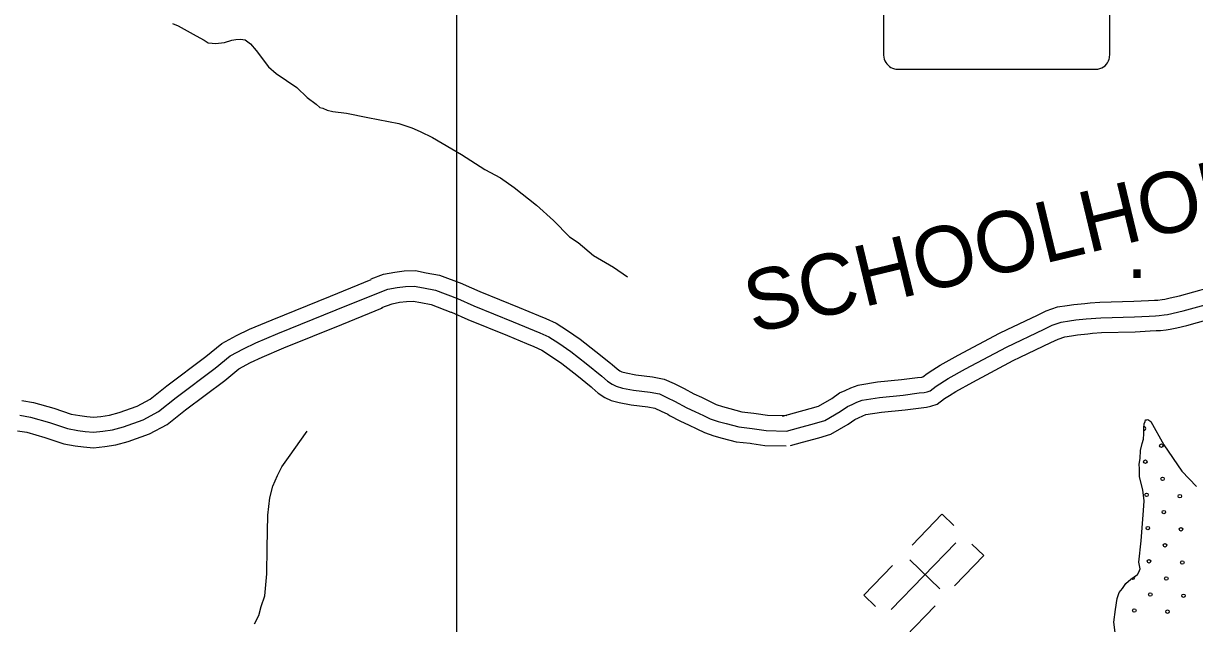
# Model space of a CAD drawing. Extents: x 1551132 to 1791609, y 378168 to 563823.
# Drawn here: x 1629881 to 1636984, y 500692 to 504335 of the extents above; entities that cross this region are included whole.
import ezdxf

# ---------------------------------------------------------------- set-up
doc = ezdxf.new("R2010")
doc.units = 0
for name, color, linetype in [('DESIGN - ROW - Right-of-Way and Easement Labels', 7, 'Continuous'), ('DESIGN - ROW - Right-of-Way Linework', 7, 'Continuous'), ('DESIGN - ROW - Slope Lines', 7, 'Continuous'), ('DESIGN - SCRATCH - User 1', 7, 'Continuous'), ('DESIGN - TRAFFIC CONTROL PERMANENT - Pavement Marking Text', 7, 'Continuous'), ('DESIGN - TRANSPORTATION - Text', 7, 'Continuous'), ('DESIGN - UTILITIES - Cable (Underground) with Text', 7, 'Continuous'), ('SURVEY - PROPERTY - Owners', 7, 'Continuous')]:
    doc.layers.add(name, color=color, linetype=linetype)

msp = doc.modelspace()

# ---------------------------------------------------------------- linework, layer by layer
at = {"layer": 'DESIGN - ROW - Right-of-Way Linework'}
msp.add_lwpolyline([(1632507.863, 517371.878), (1632507.831, 461291.675)], dxfattribs=at)
at = {"layer": 'DESIGN - ROW - Slope Lines'}
for p, q in [((1635097.138, 504997.966), (1635097.156, 504166.181)), ((1636470.015, 504167.577), (1636469.997, 504987.521)), ((1635203.551, 504056.84), (1636360.149, 504056.865))]:
    msp.add_line(p, q, dxfattribs=at)
for centre, radius, start, end in [((1635371.243, 504165.468), 274.065, 179.85275, 189.8963889), ((1635522.928, 504172.315), 947.08, 357.7373417, 359.7127861), ((1635187.772, 504147.434), 91.27, 198.5723806, 254.4317917), ((1636381.602, 504145.262), 89.389, 280.9255333, 342.7445611), ((1636400.653, 504136.429), 68.632, 345.0701194, 358.7436306), ((1635207.37, 504419.197), 362.376, 263.0109194, 269.3986278), ((1636370.606, 504591.601), 534.837, 268.8795444, 272.9943)]:
    msp.add_arc(centre, radius, start, end, dxfattribs=at)
at = {"layer": 'DESIGN - SCRATCH - User 1'}
msp.add_lwpolyline([(1636502.734, 500638.182), (1636495.568, 500700.325), (1636504.601, 500778.269), (1636515.468, 500844.17), (1636527.942, 500880.03), (1636546.267, 500905.805), (1636566.65, 500935.548), (1636596.974, 500961.157), (1636637.331, 500990.624), (1636645.515, 501004.525), (1636653.773, 501024.425), (1636646.315, 501064.568), (1636660.039, 501194.479), (1636674.481, 501378.434), (1636679.256, 501436.419), (1636670.173, 501504.596), (1636651.231, 501582.923), (1636649.873, 501630.982), (1636648.248, 501659.025), (1636654.723, 501694.967), (1636657.365, 501742.969), (1636665.915, 501784.886), (1636674.256, 501810.795), (1636676.681, 501842.788), (1636677.189, 501880.814), (1636679.506, 501904.798), (1636683.689, 501918.748), (1636685.822, 501928.732), (1636693.814, 501928.623), (1636701.83, 501930.515), (1636719.655, 501918.257), (1636797.711, 501777.078), (1636907.5, 501617.441), (1636996.19, 501524.155)], dxfattribs=at)
at = {"layer": 'DESIGN - TRAFFIC CONTROL PERMANENT - Pavement Marking Text'}
for centre in [(1636782.857, 501771.864), (1636782.857, 501771.864), (1636685.786, 501674.792), (1636685.786, 501674.792), (1636790.324, 501570.253), (1636790.324, 501570.253), (1636693.253, 501473.182), (1636693.253, 501473.182), (1636894.863, 501465.715), (1636894.863, 501465.715), (1636797.791, 501368.643), (1636797.791, 501368.643), (1636700.72, 501271.571), (1636700.72, 501271.571), (1636902.33, 501264.104), (1636902.33, 501264.104), (1636805.258, 501167.033), (1636805.258, 501167.033), (1636708.187, 501069.961), (1636708.187, 501069.961), (1636909.797, 501062.494), (1636909.797, 501062.494), (1636812.725, 500965.422), (1636812.725, 500965.422), (1636715.654, 500868.351), (1636715.654, 500868.351), (1636917.264, 500860.884), (1636917.264, 500860.884), (1636618.582, 500771.279), (1636618.582, 500771.279), (1636820.192, 500763.812), (1636820.192, 500763.812)]:
    msp.add_circle(centre, 10.56, dxfattribs=at)
for centre, start, end in [((1636678.319, 501876.402), 262.7728337, 92.9146712), ((1636611.115, 500972.889), 222.3133472, 29.9573766)]:
    msp.add_arc(centre, 10.56, start, end, dxfattribs=at)
at = {"layer": 'DESIGN - TRANSPORTATION - Text'}
for points in [[(1630785.563, 504335.716), (1630819.479, 504321.34), (1630929.051, 504260.08), (1630976.867, 504233.53), (1631000.741, 504217.254), (1631024.765, 504215.004), (1631046.782, 504212.779), (1631100.947, 504220.255), (1631145.163, 504233.838), (1631169.245, 504237.613), (1631197.311, 504239.33), (1631225.319, 504235.038), (1631241.219, 504222.846), (1631257.127, 504210.654), (1631292.776, 504170.195), (1631367.907, 504071.184), (1631413.581, 504030.625), (1631538.953, 503947.148), (1631602.452, 503886.355), (1631656.134, 503845.712), (1631677.967, 503825.436), (1631695.958, 503821.245), (1631723.882, 503808.936), (1631757.856, 503800.569), (1631839.888, 503789.719), (1631969.86, 503764.352), (1632157.822, 503728.367), (1632235.687, 503701.517), (1632287.552, 503678.933), (1632361.309, 503642.099), (1632538.579, 503540.054), (1632679.901, 503448.402), (1632773.549, 503397.326), (1632857.097, 503338.341), (1632992.269, 503232.705), (1633095.508, 503139.428), (1633192.672, 503040.2), (1633246.412, 503005.574), (1633337.777, 502926.447), (1633459.266, 502855.046), (1633544.505, 502795.944)], [(1636502.734, 500638.182), (1636495.568, 500700.325), (1636504.601, 500778.269), (1636515.468, 500844.17), (1636527.942, 500880.03), (1636546.267, 500905.805), (1636566.65, 500935.548), (1636596.974, 500961.157), (1636637.331, 500990.624), (1636645.515, 501004.525), (1636653.773, 501024.425), (1636646.315, 501064.568), (1636660.039, 501194.479), (1636674.481, 501378.434), (1636679.256, 501436.419), (1636670.173, 501504.596), (1636651.231, 501582.923), (1636649.873, 501630.982), (1636648.248, 501659.025), (1636654.723, 501694.967), (1636657.365, 501742.969), (1636665.915, 501784.886), (1636674.256, 501810.795), (1636676.681, 501842.788), (1636677.189, 501880.814), (1636679.506, 501904.798), (1636683.689, 501918.748), (1636685.822, 501928.732), (1636693.814, 501928.623), (1636701.83, 501930.515), (1636719.655, 501918.257), (1636797.711, 501777.078), (1636907.5, 501617.441), (1636996.19, 501524.155)], [(1631281.566, 500689.338), (1631308.115, 500741.165), (1631322.673, 500795.124), (1631345.364, 500861.018), (1631356.731, 500993.171), (1631358.364, 501151.467), (1631362.414, 501349.83), (1631375.514, 501455.908), (1631394.239, 501525.852), (1631420.938, 501591.703), (1631447.479, 501643.53), (1631488.078, 501699.223), (1631601.792, 501860.36)]]:
    msp.add_lwpolyline(points, dxfattribs=at)
at = {"layer": 'DESIGN - UTILITIES - Cable (Underground) with Text'}
for p, q in [((1635452.27, 501355.835), (1635270.899, 501168.214)), ((1635523.897, 501286.578), (1635452.703, 501355.435)), ((1635705.76, 501105.566), (1635633.95, 501174.864)), ((1635527.256, 500920.853), (1635705.668, 501105.616)), ((1635152.277, 501045.227), (1634977.564, 500864.339)), ((1635439.606, 500902.109), (1635257.218, 501078.28)), ((1634977.689, 500864.339), (1635048.491, 500796.057)), ((1635231.054, 500613.986), (1635410.392, 500799.849))]:
    msp.add_line(p, q, dxfattribs=at)
msp.add_lwpolyline([(1635535.516, 501181.595), (1635144.408, 500776.651)], dxfattribs=at)
at = {"layer": 'SURVEY - PROPERTY - Owners'}
for points in [[(1631990.5, 502784.143), (1632065.49, 502812.119), (1632132.922, 502825.977), (1632191.112, 502832.453), (1632259.094, 502834.369), (1632324.359, 502822.086), (1632404.607, 502807.952), (1632540.037, 502755.926), (1632549.045, 502752.467), (1632649.243, 502707.216), (1632886.954, 502611.464), (1633004.035, 502562.438), (1633049.575, 502543.371), (1633112.99, 502515.462), (1633180.114, 502472.019), (1633257.045, 502418.926), (1633353.118, 502343.807), (1633440.774, 502272.989), (1633450.891, 502264.805), (1633481.131, 502237.588), (1633497.464, 502226.854), (1633509.906, 502220.971), (1633536.255, 502213.771), (1633595.57, 502202.412), (1633697.201, 502189.512), (1633766.975, 502176.387), (1633828.215, 502148.644), (1633872.931, 502126.885), (1633888.255, 502118.627), (1633947.304, 502086.809), (1633994.086, 502065.684), (1634046.443, 502039.975), (1634082.909, 502022.166), (1634121.791, 502008.791), (1634166.407, 501997.19), (1634237.505, 501978.248), (1634312.053, 501970.107), (1634326.078, 501968.023), (1634393.951, 501957.906), (1634511.999, 501954.948)], [(1629871.925, 502045.948), (1629942.89, 502034.189), (1630065.528, 501999.105), (1630170.368, 501963.679), (1630223.85, 501954.545), (1630266.149, 501948.637), (1630305.331, 501945.145), (1630350.213, 501949.562), (1630403.079, 501957.904), (1630460.969, 501973.171), (1630571.308, 502012.614), (1630650.39, 502054.782), (1630751.562, 502135.575), (1630988.182, 502313.147), (1631083.971, 502392.766), (1631174.219, 502441.484), (1631252.334, 502478.71), (1631389.198, 502536.645), (1631742.756, 502679.94), (1631989.4, 502779.868)], [(1632023.458, 502695.799), (1632091.614, 502721.225), (1632147.655, 502732.742), (1632197.662, 502738.309), (1632251.619, 502739.825), (1632307.468, 502729.317), (1632379.291, 502716.666), (1632512.705, 502665.415), (1632612.211, 502620.481), (1632851.13, 502524.237), (1633012.376, 502456.718), (1633068.1, 502432.193), (1633127.707, 502393.617), (1633201.18, 502342.907), (1633294.453, 502269.989), (1633389.675, 502193.045), (1633423.374, 502162.711), (1633451.19, 502144.436), (1633477.057, 502132.194), (1633514.931, 502121.843), (1633580.754, 502109.243), (1633682.535, 502096.326), (1633738.392, 502085.818), (1633788.124, 502063.284), (1633829.923, 502042.95), (1633905.488, 502002.232), (1633953.895, 501980.373), (1634004.977, 501955.289), (1634046.751, 501934.889), (1634094.559, 501918.447), (1634142.407, 501906.005), (1634220.147, 501885.288), (1634299.987, 501876.571), (1634385.793, 501863.787), (1634509.64, 501860.687)], [(1634485.558, 501951.856), (1634558.439, 501971.107), (1634653.095, 501996.857), (1634703.594, 502012.408), (1634784.092, 502059.051), (1634831.683, 502091.71), (1634865.99, 502107.81), (1634899.006, 502123.761), (1634943.405, 502140.17), (1634954.13, 502141.828), (1635061.561, 502158.553), (1635206.574, 502172.654), (1635303.314, 502185.871), (1635329.921, 502188.529), (1635336.054, 502189.879), (1635362.029, 502209.53), (1635397.545, 502232.539), (1635440.427, 502260.315), (1635550.624, 502320.783), (1635800.794, 502454.778), (1635847.601, 502476.996), (1636031.972, 502564.54), (1636084.612, 502589.99), (1636152.452, 502614.083), (1636211.826, 502622.749), (1636251.483, 502628.458), (1636318.648, 502635.917), (1636350.964, 502638.408), (1636410.729, 502643), (1636615.85, 502648.192), (1636704.564, 502652.876), (1636742.038, 502654.867), (1636761.071, 502655.859), (1636787.037, 502659.217), (1636804.145, 502661.659), (1636835.986, 502668.726), (1636892.935, 502681.36), (1637067.247, 502730.311)], [(1629859.083, 501956.129), (1629922.932, 501945.545), (1630038.521, 501912.478), (1630148.085, 501875.46), (1630209.933, 501864.901), (1630255.832, 501858.485), (1630305.748, 501854.035), (1630361.738, 501859.543), (1630421.762, 501869.018), (1630487.852, 501886.452), (1630608.107, 501929.437), (1630700.455, 501978.68), (1630807.094, 502063.84), (1631044.431, 502241.945), (1631135.003, 502317.23), (1631215.302, 502360.573), (1631289.542, 502395.957), (1631423.913, 502452.834), (1631776.822, 502595.871), (1632023.458, 502695.799)], [(1629845.734, 501862.76), (1629902.191, 501853.401), (1630010.446, 501822.434), (1630124.919, 501783.758), (1630195.467, 501771.716), (1630245.116, 501764.774), (1630306.181, 501759.324), (1630373.713, 501765.974), (1630441.186, 501776.624), (1630515.793, 501796.3), (1630646.365, 501842.976), (1630752.496, 501899.569), (1630864.826, 501989.272), (1631102.896, 502167.935), (1631188.052, 502238.712), (1631258.001, 502276.471), (1631328.224, 502309.939), (1631459.996, 502365.715), (1631812.229, 502508.477), (1632058.865, 502608.405)], [(1632055.157, 502610.805), (1632116.747, 502633.781), (1632161.829, 502643.048), (1632203.962, 502647.74), (1632244.428, 502648.873), (1632291.218, 502640.073), (1632354.933, 502628.847), (1632473.689, 502583.23), (1632477.739, 502581.671), (1632576.586, 502537.037), (1632816.664, 502440.326), (1632932.586, 502391.792), (1632976.585, 502373.366), (1633024.917, 502352.091), (1633077.291, 502318.198), (1633147.439, 502269.78), (1633238.012, 502198.97), (1633324.502, 502129.093), (1633330.785, 502124.01), (1633367.809, 502090.684), (1633406.675, 502065.15), (1633445.457, 502046.791), (1633494.414, 502033.416), (1633566.504, 502019.616), (1633668.427, 502006.682), (1633710.901, 501998.69), (1633749.558, 501981.173), (1633788.549, 501962.206), (1633800.507, 501955.764), (1633865.264, 501920.863), (1633915.229, 501898.304), (1633965.087, 501873.821), (1634011.969, 501850.928), (1634068.359, 501831.536), (1634119.316, 501818.286), (1634203.448, 501795.86), (1634288.379, 501786.585), (1634298.82, 501785.035), (1634377.943, 501773.243), (1634507.374, 501770.001)], [(1634509.64, 501860.687), (1634582.855, 501880.029), (1634679.345, 501906.28), (1634741.585, 501925.439), (1634834.483, 501979.265), (1634878.698, 502009.616), (1634906.523, 502022.675), (1634935.939, 502036.884), (1634967.196, 502048.434), (1635073.386, 502064.968), (1635217.524, 502078.977), (1635314.388, 502092.21), (1635344.821, 502095.252), (1635361.737, 502098.985), (1635379.812, 502104.744), (1635416.178, 502132.261), (1635488.801, 502179.304), (1635595.565, 502237.881), (1635843.301, 502370.576), (1636072.712, 502479.504), (1636121.019, 502502.855), (1636175.26, 502522.122), (1636225.342, 502529.43), (1636263.399, 502534.906), (1636327.473, 502542.022), (1636415.538, 502548.798), (1636619.524, 502553.965), (1636709.556, 502558.715), (1636746.988, 502560.707), (1636769.579, 502561.882), (1636799.745, 502565.782), (1636821.053, 502568.823), (1636915.909, 502589.874), (1637092.522, 502639.467)], [(1634532.806, 501772.985), (1634606.346, 501792.41), (1634704.602, 501819.145), (1634778.134, 501841.778), (1634882.957, 501902.513), (1634923.931, 501930.639), (1634945.513, 501940.773), (1634971.463, 501953.306), (1634990.112, 501960.198), (1635084.76, 501974.932), (1635228.057, 501988.866), (1635325.038, 502002.116), (1635359.154, 502005.525), (1635385.328, 502011.3), (1635422.152, 502023.034), (1635468.268, 502057.926), (1635498.117, 502077.26), (1635535.333, 502101.369), (1635638.797, 502158.137), (1635884.192, 502289.574), (1635926.949, 502309.875), (1636111.903, 502397.694), (1636156.044, 502419.028), (1636197.201, 502433.653), (1636238.35, 502439.653), (1636274.866, 502444.912), (1636335.964, 502451.695), (1636365.155, 502453.945), (1636420.162, 502458.179), (1636623.066, 502463.312), (1636714.355, 502468.129), (1636751.755, 502470.121), (1636777.762, 502471.471), (1636811.97, 502475.896), (1636837.319, 502479.513), (1636876.06, 502488.121), (1636938.009, 502501.863), (1637116.838, 502552.073)]]:
    msp.add_lwpolyline(points, dxfattribs=at)

# ---------------------------------------------------------------- texts
at = {"layer": 'DESIGN - ROW - Right-of-Way and Easement Labels'}
msp.add_text('SCHOOLHOUSE', height=369.99238, rotation=13.5514444, dxfattribs=at).set_placement((1634305.954, 502450.736))
at = {"layer": 'DESIGN - UTILITIES - Cable (Underground) with Text'}
msp.add_text('.', height=343.192, rotation=0.0000333, dxfattribs=at).set_placement((1636571.692, 502789.846))

doc.saveas('drawing.dxf')
